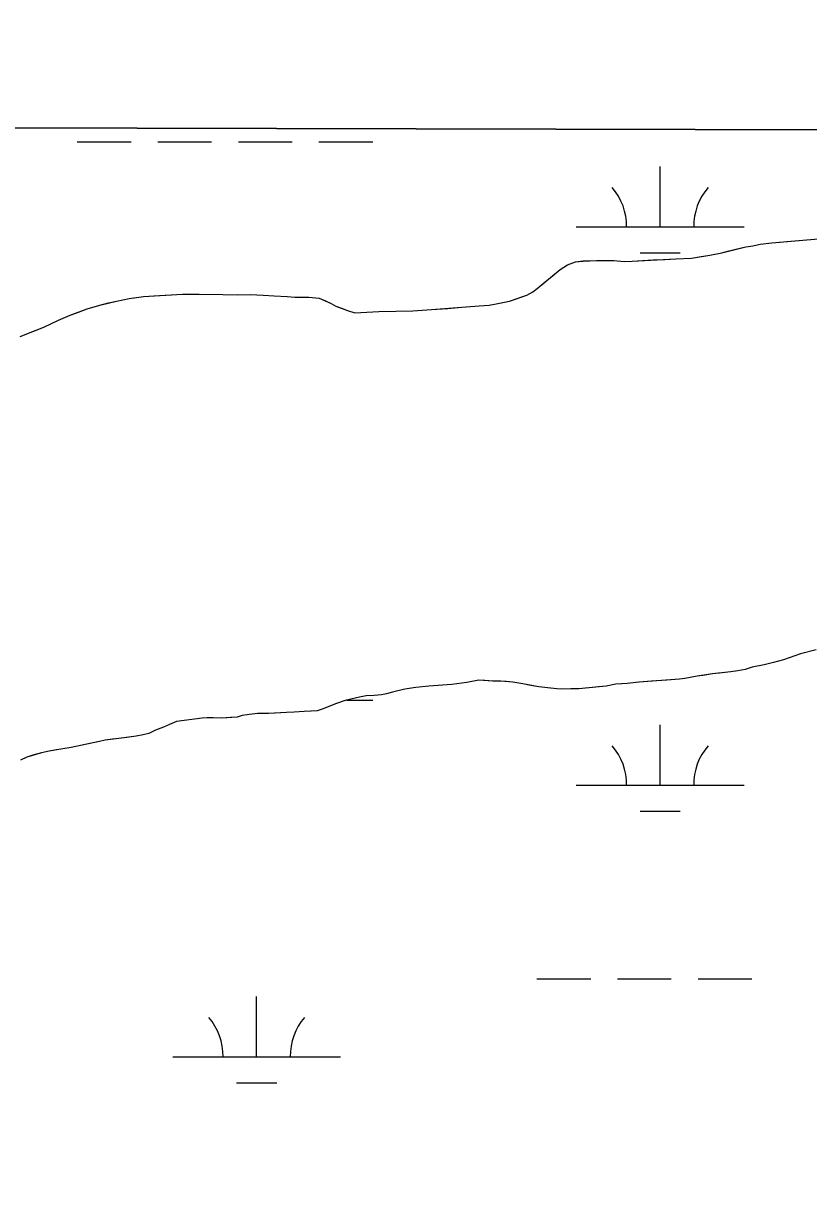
# Model space of a CAD drawing. Extents: x 3177185 to 3215018, y 812988 to 838321.
# Drawn here: x 3208149 to 3208617, y 835883 to 836586 of the extents above; entities that cross this region are included whole.
import ezdxf

# ---------------------------------------------------------------- set-up
doc = ezdxf.new("R2010")
doc.units = 0
for name, color, linetype in [('V-GRID-FRAM', 7, 'Continuous'), ('V-SITE-VEGE', 7, 'Continuous'), ('V-TOPO-SHOR', 7, 'Continuous'), ('V-WETL-SWMP', 7, 'Continuous')]:
    doc.layers.add(name, color=color, linetype=linetype)

msp = doc.modelspace()

# ---------------------------------------------------------------- linework, layer by layer
at = {"layer": 'V-GRID-FRAM'}
msp.add_lwpolyline([(3181402.42, 836586.07), (3212801.61, 836513), (3212767.22, 818326.14), (3181352.16, 818399.25), (3181402.42, 836586.07)], dxfattribs=at)
at = {"layer": 'V-SITE-VEGE'}
for p, q in [((3209078.39, 836521.66), (3207130.3, 836526.2)), ((3208579.71, 836453.07), (3208583.81, 836453.63)), ((3208583.81, 836453.63), (3208588.16, 836454.58)), ((3208588.16, 836454.58), (3208595.17, 836455.41)), ((3208595.17, 836455.41), (3208622.94, 836457.82)), ((3208547.34, 836446.28), (3208558.18, 836448.06)), ((3208558.18, 836448.06), (3208565.31, 836449.55)), ((3208565.31, 836449.55), (3208579.71, 836453.07)), ((3208455.25, 836428.29), (3208469.08, 836439.61)), ((3208469.08, 836439.61), (3208473.29, 836442.28)), ((3208473.29, 836442.28), (3208478.04, 836444.03)), ((3208478.04, 836444.03), (3208482.8, 836444.58)), ((3208482.8, 836444.58), (3208490.74, 836444.9)), ((3208490.74, 836444.9), (3208497.48, 836444.93)), ((3208497.48, 836444.93), (3208500.92, 836444.83)), ((3208500.92, 836444.83), (3208507.14, 836444.33)), ((3208507.14, 836444.33), (3208511.9, 836444.49)), ((3208511.9, 836444.49), (3208537.95, 836445.96)), ((3208537.95, 836445.96), (3208547.34, 836446.28)), ((3208449.19, 836424.29), (3208452.62, 836426.29)), ((3208452.62, 836426.29), (3208455.25, 836428.29)), ((3208187.07, 836416.18), (3208194.6, 836418.34)), ((3208194.6, 836418.34), (3208204.64, 836420.65)), ((3208204.64, 836420.65), (3208212.17, 836422.15)), ((3208212.17, 836422.15), (3208220.76, 836423.38)), ((3208220.76, 836423.38), (3208243.9, 836424.84)), ((3208243.9, 836424.84), (3208253.95, 836424.9)), ((3208253.95, 836424.9), (3208267.98, 836424.58)), ((3208267.98, 836424.58), (3208276.57, 836424.5)), ((3208276.57, 836424.5), (3208284.38, 836424.54)), ((3208284.38, 836424.54), (3208291.92, 836424.32)), ((3208291.92, 836424.32), (3208298.53, 836423.83)), ((3208298.53, 836423.83), (3208306.34, 836423.48)), ((3208306.34, 836423.48), (3208310.84, 836423.11)), ((3208310.84, 836423.11), (3208319.3, 836423.02)), ((3208319.3, 836423.02), (3208325.39, 836422.39)), ((3208325.39, 836422.39), (3208332.55, 836419.26)), ((3208332.55, 836419.26), (3208335.34, 836417.69)), ((3208420.65, 836417.78), (3208426.74, 836418.34)), ((3208426.74, 836418.34), (3208431.89, 836419.17)), ((3208431.89, 836419.17), (3208438.89, 836420.66)), ((3208438.89, 836420.66), (3208449.19, 836424.29)), ((3208170.05, 836409.34), (3208176.91, 836412.29)), ((3208176.91, 836412.29), (3208187.07, 836416.18)), ((3208335.34, 836417.69), (3208342.23, 836415.08)), ((3208342.23, 836415.08), (3208346.61, 836413.65)), ((3208346.61, 836413.65), (3208361.02, 836414.4)), ((3208361.02, 836414.4), (3208381.12, 836414.91)), ((3208381.12, 836414.91), (3208392.36, 836415.63)), ((3208392.36, 836415.63), (3208420.65, 836417.78)), ((3208147.22, 836399.69), (3208161.21, 836405.19)), ((3208161.21, 836405.19), (3208170.05, 836409.34)), ((3208612.31, 836210.54), (3208602.01, 836206.91)), ((3208621.55, 836212.84), (3208612.31, 836210.54)), ((3208574.93, 836200.41), (3208570.7, 836199.72)), ((3208579.16, 836201.22), (3208574.93, 836200.41)), ((3208583.38, 836202.44), (3208579.16, 836201.22)), ((3208590.52, 836203.94), (3208583.38, 836202.44)), ((3208596.2, 836205.29), (3208590.52, 836203.94)), ((3208602.01, 836206.91), (3208596.2, 836205.29)), ((3208413.47, 836193.4), (3208404.35, 836192.29)), ((3208420.6, 836194.77), (3208413.47, 836193.4)), ((3208428.81, 836194.29), (3208420.6, 836194.77)), ((3208433.57, 836194.18), (3208428.81, 836194.29)), ((3208440.71, 836193.56), (3208433.57, 836194.18)), ((3208446.8, 836192.54), (3208440.71, 836193.56)), ((3208515.97, 836193.59), (3208508.97, 836192.76)), ((3208540.17, 836195.32), (3208515.97, 836193.59)), ((3208543.21, 836195.73), (3208540.17, 836195.32)), ((3208550.61, 836197.1), (3208543.21, 836195.73)), ((3208559.86, 836198.6), (3208550.61, 836197.1)), ((3208570.7, 836199.72), (3208559.86, 836198.6)), ((3208365.49, 836186.65), (3208362.45, 836186.1)), ((3208369.06, 836187.6), (3208365.49, 836186.65)), ((3208376.45, 836189.36), (3208369.06, 836187.6)), ((3208383.06, 836190.32), (3208376.45, 836189.36)), ((3208390.73, 836191.29), (3208383.06, 836190.32)), ((3208404.35, 836192.29), (3208390.73, 836191.29)), ((3208456.34, 836190.74), (3208446.8, 836192.54)), ((3208466.93, 836189.61), (3208456.34, 836190.74)), ((3208469.97, 836189.36), (3208466.93, 836189.61)), ((3208480.16, 836189.55), (3208469.97, 836189.36)), ((3208496.41, 836191.23), (3208480.16, 836189.55)), ((3208502.09, 836192.32), (3208496.41, 836191.23)), ((3208508.97, 836192.76), (3208502.09, 836192.32)), ((3208335.63, 836180.92), (3208327.18, 836177.44)), ((3208340.91, 836182.68), (3208335.63, 836180.92)), ((3208349.5, 836184.71), (3208340.91, 836182.68)), ((3208353.33, 836185.39), (3208349.5, 836184.71)), ((3208358.22, 836185.68), (3208353.33, 836185.39)), ((3208362.45, 836186.1), (3208358.22, 836185.68)), ((3208258.7, 836172.29), (3208255.66, 836172.14)), ((3208262.27, 836172.31), (3208258.7, 836172.29)), ((3208267.16, 836172.2), (3208262.27, 836172.31)), ((3208276.55, 836172.79), (3208267.16, 836172.2)), ((3208279.59, 836173.73), (3208276.55, 836172.79)), ((3208283.95, 836174.41), (3208279.59, 836173.73)), ((3208288.71, 836174.84), (3208283.95, 836174.41)), ((3208291.75, 836174.99), (3208288.71, 836174.84)), ((3208295.19, 836174.87), (3208291.75, 836174.99)), ((3208305.9, 836175.6), (3208295.19, 836174.87)), ((3208310.53, 836175.76), (3208305.9, 836175.6)), ((3208316.48, 836176.19), (3208310.53, 836175.76)), ((3208324.15, 836176.49), (3208316.48, 836176.19)), ((3208327.18, 836177.44), (3208324.15, 836176.49)), ((3208232.54, 836166.71), (3208227.92, 836164.97)), ((3208236.23, 836168.45), (3208232.54, 836166.71)), ((3208240.32, 836170.2), (3208236.23, 836168.45)), ((3208255.66, 836172.14), (3208240.32, 836170.2)), ((3208194.49, 836158.16), (3208177.58, 836154.63)), ((3208197.8, 836158.97), (3208194.49, 836158.16)), ((3208205.99, 836159.95), (3208197.8, 836158.97)), ((3208216.3, 836161.46), (3208205.99, 836159.95)), ((3208220.53, 836162.28), (3208216.3, 836161.46)), ((3208223.96, 836163.09), (3208220.53, 836162.28)), ((3208227.92, 836164.97), (3208223.96, 836163.09)), ((3208160.01, 836151.49), (3208151.16, 836148.92)), ((3208164.5, 836152.44), (3208160.01, 836151.49)), ((3208171.37, 836153.67), (3208164.5, 836152.44)), ((3208177.58, 836154.63), (3208171.37, 836153.67)), ((3208151.16, 836148.92), (3208147.34, 836147.18))]:
    msp.add_line(p, q, dxfattribs=at)
at = {"layer": 'V-TOPO-SHOR'}
for points in [[(3208431.89, 836419.17), (3208438.89, 836420.66), (3208442.32, 836421.87), (3208445.49, 836422.95), (3208449.19, 836424.29), (3208452.62, 836426.29), (3208455.25, 836428.29), (3208459.99, 836432.16), (3208463.94, 836435.35), (3208466.57, 836437.62), (3208469.08, 836439.61), (3208473.29, 836442.28), (3208478.04, 836444.03), (3208482.8, 836444.58), (3208486.11, 836444.74), (3208490.74, 836444.9), (3208494.04, 836444.92), (3208497.48, 836444.93), (3208500.92, 836444.82), (3208507.14, 836444.33), (3208511.9, 836444.49), (3208524.2, 836445.22), (3208531.34, 836445.52), (3208537.95, 836445.96), (3208547.34, 836446.28), (3208553.02, 836447.23), (3208558.18, 836448.06), (3208565.31, 836449.55), (3208569.67, 836450.64), (3208573.63, 836451.58), (3208579.71, 836453.07), (3208583.81, 836453.63), (3208588.16, 836454.58), (3208595.17, 836455.41), (3208599.93, 836455.83), (3208604.03, 836456.12), (3208622.94, 836457.82)], [(3208147.22, 836399.69), (3208153.16, 836401.97), (3208161.21, 836405.19), (3208165.83, 836407.33), (3208170.05, 836409.34), (3208176.91, 836412.29), (3208181.92, 836414.17), (3208187.07, 836416.18), (3208194.6, 836418.34), (3208199.75, 836419.56), (3208204.64, 836420.65), (3208212.17, 836422.15), (3208216.53, 836422.83), (3208220.76, 836423.38), (3208226.84, 836423.82), (3208243.9, 836424.84), (3208253.95, 836424.9), (3208267.98, 836424.58), (3208276.57, 836424.5), (3208284.38, 836424.54), (3208291.92, 836424.32), (3208298.53, 836423.83), (3208306.34, 836423.48), (3208310.84, 836423.11), (3208316.26, 836423), (3208319.3, 836423.02), (3208325.39, 836422.39), (3208329.1, 836420.83), (3208332.55, 836419.26), (3208335.34, 836417.69), (3208338.65, 836416.38), (3208342.23, 836415.08), (3208346.61, 836413.65), (3208361.02, 836414.4), (3208381.12, 836414.91), (3208392.36, 836415.63), (3208402.14, 836416.35), (3208410.34, 836417.06), (3208420.65, 836417.78), (3208426.74, 836418.34), (3208431.89, 836419.17)], [(3208621.55, 836212.84), (3208612.31, 836210.54), (3208602.01, 836206.91), (3208596.2, 836205.29), (3208590.52, 836203.94), (3208583.38, 836202.44), (3208579.16, 836201.22), (3208574.93, 836200.41), (3208570.7, 836199.72), (3208563.96, 836199.02), (3208559.86, 836198.6), (3208554.05, 836197.64), (3208550.61, 836197.1), (3208547.44, 836196.55), (3208543.21, 836195.73), (3208540.17, 836195.32), (3208532.5, 836194.74), (3208523.38, 836194.16), (3208515.98, 836193.59), (3208508.97, 836192.76), (3208505.8, 836192.61), (3208502.09, 836192.32), (3208496.41, 836191.23), (3208491.79, 836190.81), (3208488.09, 836190.39), (3208483.99, 836189.97), (3208480.16, 836189.55), (3208475.39, 836189.53), (3208469.97, 836189.36), (3208466.93, 836189.61), (3208463.22, 836189.98), (3208456.34, 836190.74), (3208451.57, 836191.64), (3208446.8, 836192.54), (3208440.71, 836193.56), (3208436.88, 836193.94), (3208433.57, 836194.18), (3208428.81, 836194.29), (3208424.17, 836194.52), (3208420.6, 836194.77), (3208413.47, 836193.4), (3208404.35, 836192.29), (3208390.73, 836191.29), (3208383.06, 836190.32), (3208376.45, 836189.36), (3208369.06, 836187.6), (3208365.49, 836186.65), (3208362.45, 836186.1), (3208358.22, 836185.68), (3208353.33, 836185.39), (3208349.5, 836184.71), (3208344.21, 836183.49), (3208340.91, 836182.68), (3208335.63, 836180.92), (3208331.14, 836179.05)], [(3208331.14, 836179.05), (3208327.18, 836177.44), (3208324.15, 836176.49), (3208320.58, 836176.34), (3208316.48, 836176.19), (3208310.53, 836175.76), (3208305.9, 836175.6), (3208299.16, 836175.16), (3208295.19, 836174.87), (3208291.75, 836174.99), (3208288.71, 836174.84), (3208283.95, 836174.41), (3208279.59, 836173.73), (3208276.55, 836172.79), (3208272.59, 836172.5), (3208267.16, 836172.2), (3208262.27, 836172.31), (3208258.7, 836172.29), (3208255.66, 836172.14), (3208240.32, 836170.2)], [(3208240.32, 836170.2), (3208236.23, 836168.45), (3208232.54, 836166.71), (3208227.92, 836164.97), (3208223.96, 836163.09), (3208220.53, 836162.28), (3208216.3, 836161.46), (3208210.75, 836160.64), (3208205.99, 836159.95), (3208202.29, 836159.53), (3208197.8, 836158.97), (3208194.49, 836158.16), (3208185.91, 836156.4), (3208181.41, 836155.44), (3208177.58, 836154.63), (3208171.37, 836153.67), (3208167.67, 836152.98), (3208164.5, 836152.44), (3208160.01, 836151.49), (3208154.73, 836150), (3208151.16, 836148.92), (3208147.34, 836147.18)]]:
    msp.add_lwpolyline(points, dxfattribs=at)
at = {"layer": 'V-WETL-SWMP'}
for p, q in [((3209078.39, 836521.66), (3207474.76, 836525.39)), ((3208181.27, 836515.6), (3208213.27, 836515.6)), ((3208229.27, 836515.6), (3208261.27, 836515.6)), ((3208277.27, 836515.6), (3208309.27, 836515.6)), ((3208325.27, 836515.6), (3208357.27, 836515.6)), ((3208528.58, 836464.86), (3208528.58, 836500.86)), ((3208478.58, 836464.86), (3208578.58, 836464.86)), ((3208579.71, 836453.08), (3208583.81, 836453.63)), ((3208583.81, 836453.63), (3208588.16, 836454.58)), ((3208588.16, 836454.58), (3208595.17, 836455.41)), ((3208595.17, 836455.41), (3208599.93, 836455.83)), ((3208599.93, 836455.83), (3208604.03, 836456.12)), ((3208604.03, 836456.12), (3208622.93, 836457.82)), ((3208516.58, 836449.43), (3208540.58, 836449.43)), ((3208547.34, 836446.28), (3208553.02, 836447.23)), ((3208553.02, 836447.23), (3208558.18, 836448.06)), ((3208558.18, 836448.06), (3208565.31, 836449.55)), ((3208565.31, 836449.55), (3208569.67, 836450.64)), ((3208569.67, 836450.64), (3208573.63, 836451.58)), ((3208573.63, 836451.58), (3208579.71, 836453.08)), ((3208466.57, 836437.62), (3208469.07, 836439.61)), ((3208469.07, 836439.61), (3208473.29, 836442.28)), ((3208473.29, 836442.28), (3208478.04, 836444.03)), ((3208478.04, 836444.03), (3208482.8, 836444.59)), ((3208482.8, 836444.59), (3208486.11, 836444.74)), ((3208486.11, 836444.74), (3208490.74, 836444.9)), ((3208490.74, 836444.9), (3208497.48, 836444.93)), ((3208497.48, 836444.93), (3208500.92, 836444.82)), ((3208500.92, 836444.82), (3208507.14, 836444.33)), ((3208507.14, 836444.33), (3208511.9, 836444.49)), ((3208511.9, 836444.49), (3208524.2, 836445.22)), ((3208524.2, 836445.22), (3208531.34, 836445.52)), ((3208531.34, 836445.52), (3208537.95, 836445.96)), ((3208537.95, 836445.96), (3208547.34, 836446.28)), ((3208459.99, 836432.16), (3208463.94, 836435.35)), ((3208463.94, 836435.35), (3208466.57, 836437.62)), ((3208449.19, 836424.29), (3208452.62, 836426.29)), ((3208452.62, 836426.29), (3208455.25, 836428.29)), ((3208455.25, 836428.29), (3208459.99, 836432.16)), ((3208187.07, 836416.18), (3208194.6, 836418.34)), ((3208194.6, 836418.34), (3208199.75, 836419.56)), ((3208199.75, 836419.56), (3208204.64, 836420.65)), ((3208204.64, 836420.65), (3208212.17, 836422.15)), ((3208212.17, 836422.15), (3208216.53, 836422.83)), ((3208216.53, 836422.83), (3208220.76, 836423.39)), ((3208220.76, 836423.39), (3208226.84, 836423.82)), ((3208226.84, 836423.82), (3208243.9, 836424.84)), ((3208243.9, 836424.84), (3208253.95, 836424.9)), ((3208253.95, 836424.9), (3208267.97, 836424.58)), ((3208267.97, 836424.58), (3208276.57, 836424.5)), ((3208276.57, 836424.5), (3208284.38, 836424.54)), ((3208284.38, 836424.54), (3208291.92, 836424.32)), ((3208291.92, 836424.32), (3208298.53, 836423.83)), ((3208298.53, 836423.83), (3208306.34, 836423.48)), ((3208306.34, 836423.48), (3208310.84, 836423.11)), ((3208310.84, 836423.11), (3208316.26, 836423)), ((3208316.26, 836423), (3208319.3, 836423.02)), ((3208319.3, 836423.02), (3208325.39, 836422.39)), ((3208325.39, 836422.39), (3208329.1, 836420.83)), ((3208329.1, 836420.83), (3208332.55, 836419.26)), ((3208332.55, 836419.26), (3208335.34, 836417.69)), ((3208420.65, 836417.78), (3208426.74, 836418.34)), ((3208426.74, 836418.34), (3208431.89, 836419.17)), ((3208431.89, 836419.17), (3208438.89, 836420.66)), ((3208438.89, 836420.66), (3208442.32, 836421.87)), ((3208442.32, 836421.87), (3208445.49, 836422.95)), ((3208445.49, 836422.95), (3208449.19, 836424.29)), ((3208170.05, 836409.34), (3208176.91, 836412.29)), ((3208176.91, 836412.29), (3208181.92, 836414.17)), ((3208181.92, 836414.17), (3208187.07, 836416.18)), ((3208335.34, 836417.69), (3208338.65, 836416.39)), ((3208338.65, 836416.39), (3208342.23, 836415.08)), ((3208342.23, 836415.08), (3208346.61, 836413.65)), ((3208346.61, 836413.65), (3208361.02, 836414.4)), ((3208361.02, 836414.4), (3208381.12, 836414.91)), ((3208381.12, 836414.91), (3208392.36, 836415.63)), ((3208392.36, 836415.63), (3208402.14, 836416.35)), ((3208402.14, 836416.35), (3208410.34, 836417.06)), ((3208410.34, 836417.06), (3208420.65, 836417.78)), ((3208153.16, 836401.97), (3208161.21, 836405.19)), ((3208161.21, 836405.19), (3208165.83, 836407.33)), ((3208165.83, 836407.33), (3208170.05, 836409.34)), ((3208147.22, 836399.69), (3208153.16, 836401.97)), ((3208612.31, 836210.54), (3208602.01, 836206.91)), ((3208621.55, 836212.84), (3208612.31, 836210.54)), ((3208574.93, 836200.41), (3208570.7, 836199.72)), ((3208579.16, 836201.23), (3208574.93, 836200.41)), ((3208583.38, 836202.44), (3208579.16, 836201.23)), ((3208590.52, 836203.94), (3208583.38, 836202.44)), ((3208596.2, 836205.29), (3208590.52, 836203.94)), ((3208602.01, 836206.91), (3208596.2, 836205.29)), ((3208413.47, 836193.4), (3208404.35, 836192.29)), ((3208420.6, 836194.77), (3208413.47, 836193.4)), ((3208424.17, 836194.52), (3208420.6, 836194.77)), ((3208428.81, 836194.29), (3208424.17, 836194.52)), ((3208433.57, 836194.18), (3208428.81, 836194.29)), ((3208436.88, 836193.94), (3208433.57, 836194.18)), ((3208440.71, 836193.56), (3208436.88, 836193.94)), ((3208446.8, 836192.54), (3208440.71, 836193.56)), ((3208515.98, 836193.59), (3208508.97, 836192.76)), ((3208523.38, 836194.16), (3208515.98, 836193.59)), ((3208532.5, 836194.74), (3208523.38, 836194.16)), ((3208540.17, 836195.32), (3208532.5, 836194.74)), ((3208543.21, 836195.73), (3208540.17, 836195.32)), ((3208547.44, 836196.55), (3208543.21, 836195.73)), ((3208550.61, 836197.1), (3208547.44, 836196.55)), ((3208554.05, 836197.64), (3208550.61, 836197.1)), ((3208559.86, 836198.6), (3208554.05, 836197.64)), ((3208563.96, 836199.02), (3208559.86, 836198.6)), ((3208570.7, 836199.72), (3208563.96, 836199.02)), ((3208365.49, 836186.65), (3208362.45, 836186.1)), ((3208369.06, 836187.6), (3208365.49, 836186.65)), ((3208376.45, 836189.36), (3208369.06, 836187.6)), ((3208383.06, 836190.32), (3208376.45, 836189.36)), ((3208390.73, 836191.29), (3208383.06, 836190.32)), ((3208404.35, 836192.29), (3208390.73, 836191.29)), ((3208456.34, 836190.74), (3208446.8, 836192.54)), ((3208463.22, 836189.98), (3208456.34, 836190.74)), ((3208466.93, 836189.61), (3208463.22, 836189.98)), ((3208469.97, 836189.36), (3208466.93, 836189.61)), ((3208475.39, 836189.53), (3208469.97, 836189.36)), ((3208480.15, 836189.55), (3208475.39, 836189.53)), ((3208483.99, 836189.97), (3208480.15, 836189.55)), ((3208488.09, 836190.39), (3208483.99, 836189.97)), ((3208491.79, 836190.81), (3208488.09, 836190.39)), ((3208496.41, 836191.23), (3208491.79, 836190.81)), ((3208502.09, 836192.32), (3208496.41, 836191.23)), ((3208505.8, 836192.61), (3208502.09, 836192.32)), ((3208508.97, 836192.76), (3208505.8, 836192.61)), ((3208335.63, 836180.92), (3208331.14, 836179.05)), ((3208340.91, 836182.67), (3208335.63, 836180.92)), ((3208344.21, 836183.49), (3208340.91, 836182.67)), ((3208341.93, 836182.93), (3208357.27, 836182.93)), ((3208349.5, 836184.71), (3208344.21, 836183.49)), ((3208353.33, 836185.39), (3208349.5, 836184.71)), ((3208358.22, 836185.68), (3208353.33, 836185.39)), ((3208362.45, 836186.1), (3208358.22, 836185.68)), ((3208258.7, 836172.29), (3208255.66, 836172.14)), ((3208262.27, 836172.31), (3208258.7, 836172.29)), ((3208267.16, 836172.2), (3208262.27, 836172.31)), ((3208272.58, 836172.5), (3208267.16, 836172.2)), ((3208276.55, 836172.78), (3208272.58, 836172.5)), ((3208279.59, 836173.73), (3208276.55, 836172.78)), ((3208283.95, 836174.41), (3208279.59, 836173.73)), ((3208288.71, 836174.84), (3208283.95, 836174.41)), ((3208291.75, 836174.99), (3208288.71, 836174.84)), ((3208295.19, 836174.87), (3208291.75, 836174.99)), ((3208299.16, 836175.16), (3208295.19, 836174.87)), ((3208305.9, 836175.6), (3208299.16, 836175.16)), ((3208310.53, 836175.76), (3208305.9, 836175.6)), ((3208316.48, 836176.19), (3208310.53, 836175.76)), ((3208320.58, 836176.34), (3208316.48, 836176.19)), ((3208324.15, 836176.49), (3208320.58, 836176.34)), ((3208327.18, 836177.44), (3208324.15, 836176.49)), ((3208331.14, 836179.05), (3208327.18, 836177.44)), ((3208232.54, 836166.71), (3208227.92, 836164.97)), ((3208236.23, 836168.45), (3208232.54, 836166.71)), ((3208240.32, 836170.2), (3208236.23, 836168.45)), ((3208255.66, 836172.14), (3208240.32, 836170.2)), ((3208528.58, 836132.18), (3208528.58, 836168.18)), ((3208194.49, 836158.16), (3208185.91, 836156.4)), ((3208197.8, 836158.98), (3208194.49, 836158.16)), ((3208202.29, 836159.53), (3208197.8, 836158.98)), ((3208205.99, 836159.95), (3208202.29, 836159.53)), ((3208210.75, 836160.64), (3208205.99, 836159.95)), ((3208216.3, 836161.46), (3208210.75, 836160.64)), ((3208220.53, 836162.28), (3208216.3, 836161.46)), ((3208223.96, 836163.09), (3208220.53, 836162.28)), ((3208227.92, 836164.97), (3208223.96, 836163.09)), ((3208160.01, 836151.49), (3208154.73, 836150)), ((3208164.5, 836152.44), (3208160.01, 836151.49)), ((3208167.67, 836152.98), (3208164.5, 836152.44)), ((3208171.37, 836153.67), (3208167.67, 836152.98)), ((3208177.58, 836154.63), (3208171.37, 836153.67)), ((3208181.41, 836155.44), (3208177.58, 836154.63)), ((3208185.91, 836156.4), (3208181.41, 836155.44)), ((3208151.16, 836148.92), (3208147.34, 836147.18)), ((3208154.73, 836150), (3208151.16, 836148.92)), ((3208478.58, 836132.18), (3208578.58, 836132.18)), ((3208516.58, 836116.75), (3208540.58, 836116.75)), ((3208455.18, 836016.75), (3208487.18, 836016.75)), ((3208503.18, 836016.75), (3208535.18, 836016.75)), ((3208551.18, 836016.75), (3208583.18, 836016.75)), ((3208288.11, 835970.32), (3208288.11, 836006.32)), ((3208238.11, 835970.32), (3208338.11, 835970.32)), ((3208276.11, 835954.89), (3208300.11, 835954.89))]:
    msp.add_line(p, q, dxfattribs=at)
for centre, start, end in [((3208473.34, 836465.33), 359.22818, 40.77184), ((3208583.83, 836465.33), 139.22818, 180.77184), ((3208473.34, 836132.66), 359.22818, 40.77184), ((3208583.83, 836132.66), 139.22818, 180.77184), ((3208232.87, 835970.8), 359.22818, 40.77184), ((3208343.36, 835970.8), 139.22818, 180.77184)]:
    msp.add_arc(centre, 35.25, start, end, dxfattribs=at)

doc.saveas('drawing.dxf')
